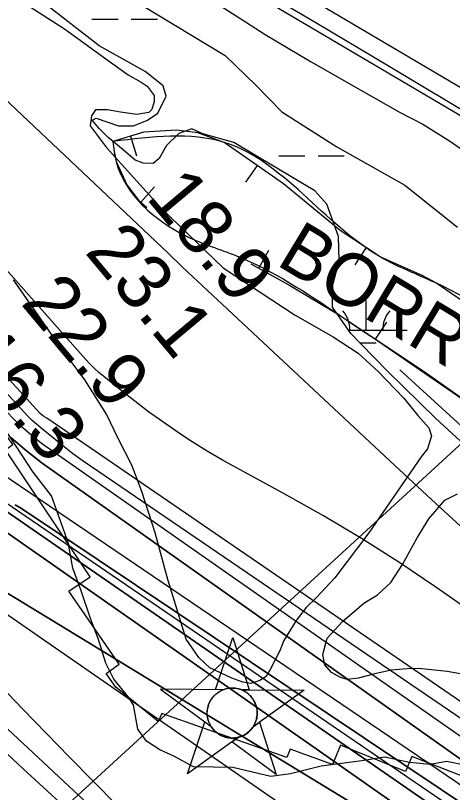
# Model space of a CAD drawing. Extents: x 3477039 to 3515015, y 546746 to 572297.
# Drawn here: x 3503107 to 3503640, y 561063 to 562010 of the extents above; entities that cross this region are included whole.
import ezdxf

# ---------------------------------------------------------------- set-up
doc = ezdxf.new("R2010")
doc.units = 0
for name, color, linetype in [('V-BORW-IDEN', 7, 'Continuous'), ('V-BORW-LINE', 7, 'Continuous'), ('V-CHAN-NAID', 7, 'Continuous'), ('V-FLOD-BASE', 7, 'Continuous'), ('V-LEVE-TOET', 7, 'Continuous'), ('V-RIVR-EDGE', 7, 'Continuous'), ('V-RIVR-RANG', 7, 'Continuous'), ('V-RRAP-RVMT', 7, 'Continuous'), ('V-SITE-VEGE', 7, 'Continuous'), ('V-SURV-LINE', 7, 'Continuous'), ('V-TOPO-DPTH', 7, 'Continuous'), ('V-TOPO-MAJR', 7, 'Continuous'), ('V-TOPO-MINR', 7, 'Continuous'), ('V-TOPO-WATR', 7, 'Continuous'), ('V-WETL-SWMP', 7, 'Continuous')]:
    doc.layers.add(name, color=color, linetype=linetype)

msp = doc.modelspace()

# ---------------------------------------------------------------- linework, layer by layer
at = {"layer": 'V-BORW-LINE'}
for p, q in [((3503247.27, 561863.28), (3503254.46, 561839.34)), ((3503401.94, 561827.54), (3503387.6, 561807.05)), ((3503259.92, 561782.81), (3503276.63, 561801.4)), ((3503404, 561702.23), (3503416.09, 561724.11)), ((3503534.81, 561727.38), (3503521.15, 561706.44)), ((3503546.32, 561615.78), (3503560.19, 561636.58))]:
    msp.add_line(p, q, dxfattribs=at)
for points in [[(3503760.27, 561587.94), (3503619.62, 561684.33), (3503603.27, 561693.4), (3503551.97, 561716.18), (3503502.93, 561748.18), (3503433.94, 561805.15), (3503361.61, 561855.75), (3503329.54, 561867.33), (3503303.37, 561870.77), (3503263.32, 561868.1), (3503225.64, 561856.79)], [(3503225.64, 561856.79), (3503227.1, 561844.66), (3503229.71, 561832.62), (3503242.7, 561804.17), (3503257.05, 561785.39), (3503267.21, 561776.26)], [(3503393.9, 561707.81), (3503440.41, 561682.13), (3503503, 561644.64), (3503608.38, 561574.43), (3503711.92, 561501.46), (3503752.89, 561472.23), (3503771.98, 561456.09), (3503788.72, 561437.59), (3503812.37, 561403.82), (3503835.3, 561369.71), (3503859.95, 561335.2)]]:
    msp.add_lwpolyline(points, dxfattribs=at)
msp.add_spline([(3503225.64, 561856.79), (3503361.61, 561855.75), (3503551.97, 561716.18), (3503619.62, 561684.33), (3503895.69, 561484.05), (3504031.49, 561368.19), (3504093.47, 561304.87), (3504155.19, 561251.01), (3504195.05, 561188.77), (3504205.1, 561140.36), (3504176.57, 561112.27), (3504131.94, 561087.15), (3504091.35, 561086.57), (3504037.43, 561099.05), (3503991.92, 561118.66), (3503949.74, 561158.57), (3503886.09, 561298.56), (3503835.3, 561369.71), (3503788.72, 561437.59), (3503711.92, 561501.46), (3503503, 561644.64), (3503376.67, 561717.32), (3503314.56, 561741.79), (3503229.71, 561832.62), (3503225.64, 561856.79)], degree=3, dxfattribs=at)
at = {"layer": 'V-CHAN-NAID'}
for points in [[(3503360.43, 561188.21), (3503350.84, 561188.28), (3503371.97, 561251.77), (3503392.19, 561187.99), (3503382.6, 561188.06), (3503381.03, 561188.64), (3503378.93, 561189.26), (3503376.89, 561189.71), (3503374.86, 561190.02), (3503373.69, 561190.13), (3503372.16, 561190.21), (3503370.43, 561190.21), (3503369.06, 561190.14), (3503367.16, 561189.94), (3503365.79, 561189.72), (3503364.01, 561189.33), (3503362.48, 561188.91), (3503361.45, 561188.58)], [(3503360.43, 561188.21), (3503283.94, 561188.76), (3503345.5, 561143.36), (3503344.39, 561145.27), (3503343.58, 561146.9), (3503342.75, 561148.86), (3503342.06, 561150.92), (3503341.69, 561152.24), (3503341.33, 561153.87), (3503341.09, 561155.31), (3503340.9, 561156.91), (3503340.79, 561158.65), (3503340.78, 561160.23), (3503340.89, 561162.3), (3503341.07, 561163.92), (3503341.46, 561166.12), (3503341.94, 561168.04), (3503342.54, 561169.93), (3503343.2, 561171.61), (3503343.93, 561173.2), (3503344.74, 561174.73), (3503345.8, 561176.47), (3503346.83, 561177.94), (3503347.83, 561179.21), (3503348.83, 561180.35), (3503350.14, 561181.69), (3503351.2, 561182.66), (3503352.91, 561184.05), (3503354.12, 561184.92), (3503355.81, 561185.99), (3503357.54, 561186.94), (3503358.99, 561187.62)], [(3503382.6, 561188.06), (3503459.1, 561187.52), (3503396.89, 561142.99), (3503397.8, 561144.48), (3503398.78, 561146.33), (3503399.5, 561147.91), (3503400.24, 561149.87), (3503400.78, 561151.65), (3503401.18, 561153.29), (3503401.54, 561155.3), (3503401.73, 561156.88), (3503401.85, 561159.08), (3503401.82, 561161.14), (3503401.63, 561163.36), (3503401.37, 561165.12), (3503400.88, 561167.35), (3503400.23, 561169.49), (3503399.48, 561171.48), (3503398.84, 561172.92), (3503397.83, 561174.83), (3503396.77, 561176.56), (3503395.55, 561178.26), (3503394.29, 561179.8), (3503393.02, 561181.16), (3503391.39, 561182.7), (3503389.65, 561184.11), (3503387.96, 561185.29), (3503386.08, 561186.42), (3503384.6, 561187.18)], [(3503378.86, 561130.09), (3503316.66, 561085.57), (3503337.79, 561149.05), (3503345.5, 561143.36), (3503346.14, 561142.39), (3503347.52, 561140.54), (3503348.73, 561139.12), (3503350.2, 561137.62), (3503351.59, 561136.36), (3503353.04, 561135.21), (3503354.45, 561134.22), (3503356.12, 561133.19), (3503357.84, 561132.28), (3503359.63, 561131.46), (3503361.07, 561130.91), (3503362.7, 561130.38), (3503364.93, 561129.82), (3503366.46, 561129.53), (3503368.48, 561129.27), (3503370.02, 561129.17), (3503371.88, 561129.15), (3503373.57, 561129.22), (3503375.28, 561129.4), (3503377.18, 561129.71)], [(3503396.89, 561142.99), (3503404.69, 561148.57), (3503424.91, 561084.8), (3503371.06, 561124.51), (3503378.86, 561130.09), (3503380.53, 561130.56), (3503382.14, 561131.12), (3503384.3, 561132.04), (3503386.03, 561132.92), (3503387.9, 561134.04), (3503389.64, 561135.25), (3503391.19, 561136.49), (3503392.48, 561137.66), (3503393.86, 561139.08), (3503395.06, 561140.48), (3503396.18, 561141.95)]]:
    msp.add_lwpolyline(points, close=True, dxfattribs=at)
msp.add_circle((3503371.31, 561159.68), 30.54, dxfattribs=at)
at = {"layer": 'V-FLOD-BASE'}
msp.add_lwpolyline([(3504354.86, 561279.7), (3504301.52, 561334.52), (3504235.5, 561406.73), (3504179.76, 561466.5), (3504113.17, 561541.17), (3504044.02, 561609.73), (3504013.1, 561640.89), (3503978.52, 561674.56), (3503959.07, 561690.8), (3503935.95, 561708.33), (3503910.39, 561727.12), (3503836.68, 561776.07), (3503760.53, 561826.29), (3503677.66, 561879.67), (3503563.03, 561948.24), (3503473.4, 562001.71), (3503348.39, 562075.34)], dxfattribs=at)
at = {"layer": 'V-LEVE-TOET'}
msp.add_lwpolyline([(3503352.53, 562025.11), (3503376.3, 562010.04), (3503411.64, 561987.43), (3503467.74, 561954.08), (3503528.12, 561919.45), (3503576.32, 561892.36), (3503603.78, 561877.84), (3503636.7, 561857.72), (3503660.44, 561840.81)], dxfattribs=at)
at = {"layer": 'V-RIVR-EDGE'}
msp.add_lwpolyline([(3503656.82, 561095.65), (3503632.94, 561100.61), (3503612.71, 561096.98), (3503587.59, 561099.49), (3503557.59, 561105.7), (3503529.39, 561101.48), (3503479.74, 561094.86), (3503442.34, 561085.76), (3503418.44, 561082.14), (3503371.9, 561093.29), (3503324.11, 561094.02), (3503300.24, 561106.94), (3503283.11, 561114.95), (3503266.59, 561125.41), (3503256.21, 561140.14), (3503250.77, 561169.56), (3503245.28, 561178.77), (3503226.95, 561200.87), (3503217.19, 561220.5), (3503208.07, 561249.32), (3503198.33, 561275.08), (3503186.78, 561310.04), (3503177.04, 561336.41), (3503170.99, 561367.67), (3503150.91, 561424.71), (3503128.31, 561453.56), (3503092.3, 561508.79)], dxfattribs=at)
at = {"layer": 'V-RIVR-RANG'}
msp.add_line((3503920.02, 561735.24), (3502873.41, 560775.55), dxfattribs=at)
at = {"layer": 'V-RRAP-RVMT'}
for points in [[(3503285.4, 561159), (3503280.93, 561149.45), (3503229.52, 561191.08), (3503217.5, 561207.91), (3503233.38, 561219.46), (3503171.86, 561308.42), (3503197.84, 561325.75), (3503094.51, 561480.81), (3503103.66, 561487.07), (3503013.36, 561614.07), (3503005.54, 561608.29), (3502915.47, 561724.1), (3502920.58, 561728.25), (3502815.61, 561849.94), (3502808.51, 561843.81), (3502719.82, 561942.36), (3502729.33, 561951.14), (3502622.49, 562064.96)], [(3504418.57, 560750.54), (3504299.01, 560849.24), (3504274.43, 560821.74), (3504152.05, 560905.14), (3504133.76, 560882.33), (3504004.55, 560941.49), (3504004.99, 560942.69), (3503885.74, 560988.67), (3503886.67, 560991.15), (3503590.62, 561106.85), (3503582.7, 561088.26), (3503503.52, 561120.35), (3503493.78, 561096.74), (3503442.14, 561115.84), (3503438.2, 561105.38), (3503285.4, 561159)]]:
    msp.add_lwpolyline(points, dxfattribs=at)
at = {"layer": 'V-SITE-VEGE'}
for points in [[(3503037.34, 562077.35), (3503166.53, 561994.45), (3503220.09, 561955.61), (3503244.44, 561938.06), (3503260.3, 561929.24), (3503267.61, 561924.22), (3503276.06, 561913.04), (3503275.96, 561905.67), (3503273.37, 561895.86), (3503269.63, 561892.23), (3503254.85, 561889.97), (3503235.21, 561892.7), (3503219.27, 561895.38), (3503204.52, 561895.58), (3503199.5, 561888.27), (3503198.1, 561875.99), (3503217.42, 561849.91), (3503285.25, 561775.22), (3503360.48, 561702.89), (3503448.21, 561645.14), (3503494.57, 561618.69), (3503525.03, 561598.6), (3503549.31, 561576.14), (3503580.83, 561543.75), (3503597.76, 561522.61), (3503611.08, 561507.68), (3503614.63, 561497.8), (3503609.5, 561481.89), (3503601.99, 561472.15), (3503538.03, 561379.59), (3503496.71, 561324.83), (3503474.25, 561300.55), (3503461.79, 561288.42), (3503449.28, 561272.61), (3503434.19, 561248.23), (3503429.09, 561234.78), (3503417.72, 561212.8), (3503412.69, 561204.26), (3503405.25, 561199.45), (3503394.14, 561195.91), (3503384.32, 561197.27), (3503370.87, 561202.38), (3503343.99, 561215.04), (3503330.64, 561227.51), (3503314.96, 561249.86), (3503292.6, 561322.7), (3503277.39, 561379.46), (3503260.87, 561430.09), (3503249.01, 561462.22), (3503232.24, 561494.41), (3503217.89, 561524.11), (3503191.42, 561566.27), (3503162.44, 561604.78), (3503104.56, 561687.94)], [(3503675.15, 561203.14), (3503633.45, 561210.47), (3503599.08, 561214.01), (3503584.94, 561213.59), (3503565.24, 561212.02), (3503545.51, 561207.37), (3503525.15, 561202.11), (3503511.61, 561200.45), (3503503.65, 561203.02), (3503492.67, 561209.32), (3503484.19, 561218.66), (3503481.9, 561230.98), (3503487.09, 561251.2), (3503505.81, 561271.22), (3503531.93, 561293.61), (3503548.67, 561303.84), (3503564.86, 561318.98), (3503579.3, 561340.92), (3503596.95, 561373.25), (3503611.4, 561396.41), (3503630.77, 561419.51), (3503646.25, 561427.29)]]:
    msp.add_lwpolyline(points, dxfattribs=at)
at = {"layer": 'V-SURV-LINE'}
for points in [[(3502860.98, 562388.11), (3503779.23, 561846.82)], [(3503763.99, 561820.98), (3502845.74, 562362.27)]]:
    msp.add_lwpolyline(points, dxfattribs=at)
at = {"layer": 'V-TOPO-DPTH'}
for points in [[(3504457.27, 560642.69), (3503825.21, 561037.66), (3503820.91, 561039.13), (3503816.72, 561040.85), (3503812.7, 561042.92), (3503808.79, 561045.24), (3503772.53, 561068.92), (3503762.95, 561075.31), (3503753.47, 561081.81), (3503744.11, 561088.49), (3503734.83, 561095.3), (3503189.34, 561466.97), (3503176.63, 561476.4), (3503164.15, 561486.15), (3503138.03, 561507.31), (3503132.62, 561511.88), (3503127.36, 561516.61), (3503122.31, 561521.57), (3503117.4, 561526.67), (3502205.33, 562517.65)], [(3504346.15, 560538.79), (3503646.69, 560964.01), (3503640.25, 560968.91), (3503633.79, 560973.78), (3503627.3, 560978.62), (3503620.8, 560983.43), (3503593.02, 561003.89), (3503584.18, 561010.14), (3503575.18, 561016.17), (3503547.06, 561032.47), (3503537.48, 561037.57), (3503029.32, 561346.95), (3503016.9, 561358.07), (3503004.83, 561369.6), (3502984.67, 561389.81), (3502981.27, 561393.34), (3502979.62, 561395.15), (3502978, 561396.98), (3502936.06, 561445.25), (3502913.55, 561471.29), (3502891.12, 561497.4), (3502868.82, 561523.62), (3502846.61, 561549.91), (3502090.95, 562448.74)], [(3502090.95, 562448.74), (3502846.61, 561549.91), (3502868.82, 561523.62), (3502891.12, 561497.4), (3502913.55, 561471.29), (3502936.06, 561445.25), (3502978, 561396.98), (3502979.62, 561395.15), (3502981.27, 561393.34), (3502984.67, 561389.81), (3503004.83, 561369.6), (3503016.9, 561358.07), (3503029.32, 561346.95), (3503537.48, 561037.57), (3503547.06, 561032.47), (3503575.18, 561016.17), (3503584.18, 561010.14), (3503593.02, 561003.89), (3503620.8, 560983.43), (3503627.3, 560978.62), (3503633.79, 560973.78), (3503640.25, 560968.91), (3503646.69, 560964.01), (3504346.15, 560538.79)], [(3504383.67, 560532.33), (3503684.26, 560965.6), (3503668.08, 560977.85), (3503651.85, 560990.04), (3503635.56, 561002.14), (3503619.23, 561014.19), (3503481.86, 561110.29), (3503060.91, 561404.29), (3503044.85, 561418.9), (3503029.21, 561433.92), (3503014.19, 561449.57), (3502999.58, 561465.64), (3502219.86, 562359.09)], [(3502219.86, 562359.09), (3502999.58, 561465.64), (3503014.19, 561449.57), (3503029.21, 561433.92), (3503044.85, 561418.9), (3503060.91, 561404.29), (3503481.86, 561110.29), (3503619.23, 561014.19), (3503635.56, 561002.14), (3503651.85, 560990.04), (3503668.08, 560977.85), (3503684.26, 560965.6), (3504383.67, 560532.33)], [(3502503.35, 562059.25), (3502608.07, 561939.45), (3502712.85, 561819.71), (3503024.67, 561463.69), (3503033.35, 561454.16), (3503042.28, 561444.88), (3503051.57, 561435.97), (3503617.57, 561045.38), (3503643.93, 561026.02), (3503670.22, 561006.57), (3503696.4, 560986.97), (3503722.52, 560967.28), (3503747.36, 560948.45), (3503767.03, 560933.76), (3503868.17, 560864.37), (3503889.27, 560851.88), (3503910.64, 560839.83), (3504383.52, 560555.19)], [(3502503.35, 562059.25), (3502608.07, 561939.45), (3502712.85, 561819.71), (3503024.67, 561463.69), (3503033.35, 561454.16), (3503042.28, 561444.88), (3503051.57, 561435.97), (3503617.57, 561045.38), (3503643.93, 561026.02), (3503670.22, 561006.57), (3503696.4, 560986.97), (3503722.52, 560967.28), (3503747.36, 560948.45), (3503767.03, 560933.76), (3503868.17, 560864.37), (3503889.27, 560851.88), (3503910.64, 560839.83), (3504383.52, 560555.19)], [(3504435.13, 560605.43), (3503750.06, 561036.93), (3503722.73, 561054.31), (3503695.7, 561072.18), (3503668.88, 561090.36), (3503664.99, 561093.06), (3503139.5, 561464.36), (3503120.36, 561479.54), (3503101.74, 561495.29), (3503083.88, 561511.91), (3503066.55, 561529.12), (3502887.39, 561715.53), (3502781.69, 561827.13), (3502677.09, 561939.73), (3502574.12, 562053.84)], [(3502574.12, 562053.84), (3502677.09, 561939.73), (3502781.69, 561827.13), (3502887.39, 561715.53), (3503066.55, 561529.12), (3503083.88, 561511.91), (3503101.74, 561495.29), (3503120.36, 561479.54), (3503139.5, 561464.36), (3503664.99, 561093.06), (3503668.88, 561090.36), (3503695.7, 561072.18), (3503722.73, 561054.31), (3503750.06, 561036.93), (3504435.13, 560605.43)], [(3504383.36, 560578.05), (3503753.18, 560979.18), (3503747.56, 560982.4), (3503742, 560985.72), (3503736.53, 560989.19), (3503731.12, 560992.76), (3503725.79, 560996.45), (3503720.49, 561000.18), (3503715.26, 561004), (3503710.05, 561007.87), (3503704.76, 561011.87), (3503696.92, 561017.75), (3503689.07, 561023.61), (3503681.18, 561029.43), (3503673.27, 561035.22), (3503114.1, 561409.03), (3503106.41, 561413.7)], [(3503106.41, 561413.7), (3503114.1, 561409.03), (3503673.27, 561035.22), (3503681.18, 561029.43), (3503689.07, 561023.61), (3503696.92, 561017.75), (3503704.76, 561011.87), (3503710.05, 561007.87), (3503715.26, 561004), (3503720.49, 561000.18), (3503725.79, 560996.45), (3503731.12, 560992.76), (3503736.53, 560989.19), (3503742, 560985.72), (3503747.56, 560982.4), (3503753.18, 560979.18), (3504383.36, 560578.05)]]:
    msp.add_lwpolyline(points, dxfattribs=at)
at = {"layer": 'V-TOPO-MAJR'}
msp.add_lwpolyline([(3504316.13, 560451.91), (3504307.3, 560457.78), (3504286.01, 560469.34), (3504121.69, 560578.81), (3504054.32, 560626.26), (3503611.18, 560933.24), (3503595.08, 560939.32), (3503579.14, 560945.77), (3502983.31, 561358.08), (3502973.4, 561368.22), (3502963.64, 561378.49), (3502954.08, 561388.95), (3502944.67, 561399.55), (3502639.28, 561750.61), (3502535.32, 561870.36), (3502431.53, 561990.25), (3502327.98, 562110.35)], dxfattribs=at)
at = {"layer": 'V-TOPO-MINR'}
for points in [[(3504383.28, 560589.48), (3503714.97, 561028.27), (3503708.64, 561031.94), (3503702.35, 561035.69), (3503696.13, 561039.54), (3503689.94, 561043.46), (3503683.83, 561047.48), (3503677.77, 561051.58), (3503671.78, 561055.78), (3503665.84, 561060.07), (3503660.97, 561063.65), (3503652.62, 561069.77), (3503644.26, 561075.86), (3503090.07, 561451.47), (3503078.88, 561458.94), (3503067.99, 561466.82), (3503057.56, 561475.29), (3503047.43, 561484.15), (3503037.69, 561493.47), (3503028.16, 561503), (3503018.96, 561512.84), (3503009.98, 561522.89), (3502147.3, 562520.91)], [(3504457.27, 560642.69), (3503825.21, 561037.66), (3503820.91, 561039.13), (3503816.72, 561040.85), (3503812.7, 561042.92), (3503808.79, 561045.24), (3503772.53, 561068.92), (3503762.95, 561075.31), (3503753.47, 561081.81), (3503744.11, 561088.49), (3503734.83, 561095.3), (3503189.34, 561466.97), (3503176.63, 561476.4), (3503164.15, 561486.15), (3503138.03, 561507.31), (3503132.62, 561511.88), (3503127.36, 561516.61), (3503122.31, 561521.57), (3503117.4, 561526.67), (3502205.33, 562517.65)], [(3504346.15, 560538.79), (3503646.69, 560964.01), (3503640.25, 560968.91), (3503633.79, 560973.78), (3503627.3, 560978.62), (3503620.8, 560983.43), (3503593.02, 561003.89), (3503584.18, 561010.14), (3503575.18, 561016.17), (3503547.06, 561032.47), (3503537.48, 561037.57), (3503029.32, 561346.95), (3503016.9, 561358.07), (3503004.83, 561369.6), (3502984.67, 561389.81), (3502981.27, 561393.34), (3502979.62, 561395.15), (3502978, 561396.98), (3502936.06, 561445.25), (3502913.55, 561471.29), (3502891.12, 561497.4), (3502868.82, 561523.62), (3502846.61, 561549.91), (3502090.95, 562448.74)], [(3504236.26, 560402.12), (3503473.39, 560790.3), (3503462.57, 560800), (3503451.79, 560809.75), (3503441.08, 560819.57), (3503430.42, 560829.44), (3503017.26, 561214.62), (3502997.73, 561232.95), (3502978.27, 561251.35), (3502958.92, 561269.88), (3502939.64, 561288.48), (3502908.07, 561319.14), (3502904.68, 561322.51), (3502901.36, 561325.94), (3502898.12, 561329.46), (3502894.94, 561333.03), (3502816.1, 561423.99), (3502773.57, 561473.11), (3502731.07, 561522.25), (3502688.62, 561571.43), (3502646.2, 561620.64), (3501992.89, 562379.19)], [(3504383.67, 560532.33), (3503684.26, 560965.6), (3503668.08, 560977.85), (3503651.85, 560990.04), (3503635.56, 561002.14), (3503619.23, 561014.19), (3503481.86, 561110.29), (3503060.91, 561404.29), (3503044.85, 561418.9), (3503029.21, 561433.92), (3503014.19, 561449.57), (3502999.58, 561465.64), (3502219.86, 562359.09)], [(3504366.86, 560282.44), (3504305.17, 560359.68), (3504289, 560378.8), (3504272.14, 560397.26), (3504254.26, 560414.73), (3503504.57, 560786.07), (3503473.31, 560813.89), (3503469.08, 560817.7), (3503464.87, 560821.53), (3503460.71, 560825.41), (3503456.57, 560829.32), (3503346.85, 560934.07), (3503288.24, 560990.75), (3503230.14, 561047.93), (3503172.77, 561105.86), (3503115.91, 561164.29), (3502980.19, 561305.57), (3502957.36, 561329.75), (3502934.81, 561354.19), (3502912.68, 561379), (3502890.83, 561404.08), (3502176.18, 562238.52)], [(3504457.3, 560613.85), (3503852.24, 560997.78), (3503845, 561001.46), (3503837.93, 561005.55), (3503774.69, 561045.63), (3503756.82, 561057.19), (3503739.1, 561068.96), (3503721.6, 561081.06), (3503138.42, 561488.36), (3503127.18, 561497.68), (3503116.23, 561507.33), (3503105.74, 561517.46), (3503095.54, 561527.91), (3502551.15, 562111.62)], [(3504383.44, 560566.61), (3503728.83, 560978.05), (3503716.58, 560987.32), (3503698.11, 561001.21), (3503679.6, 561015.04), (3503661.01, 561028.78), (3503642.37, 561042.44), (3503061.21, 561438.8), (3503054.94, 561444.5), (3503048.82, 561450.36), (3503042.94, 561456.46), (3503037.22, 561462.73), (3502865.61, 561658.3), (3502774.29, 561762.54), (3502683.1, 561866.89), (3502592.09, 561971.4), (3502501.19, 562076.02)], [(3504383.52, 560555.19), (3503910.64, 560839.83), (3503889.27, 560851.88), (3503868.17, 560864.37), (3503767.03, 560933.76), (3503747.36, 560948.45), (3503722.52, 560967.28), (3503696.4, 560986.97), (3503670.22, 561006.57), (3503643.93, 561026.02), (3503617.57, 561045.38), (3503051.57, 561435.97), (3503042.28, 561444.88), (3503033.35, 561454.16), (3503024.67, 561463.69), (3502712.85, 561819.71), (3502608.07, 561939.45), (3502503.35, 562059.25)], [(3503529.22, 561372.68), (3503482.68, 561400.25), (3503435.5, 561426.78), (3503378.07, 561457.8), (3503359.29, 561468.31), (3503340.73, 561479.18), (3503322.49, 561490.6), (3503304.48, 561502.39), (3503304.06, 561502.68), (3503286.59, 561514.81), (3503269.32, 561527.23), (3503252.38, 561540.08), (3503235.65, 561553.22), (3503214.51, 561570.24), (3503208.64, 561575.22), (3503202.95, 561580.38), (3503197.52, 561585.83), (3503192.27, 561591.46), (3502818.24, 562013.46)], [(3504020.61, 560483.67), (3503473.46, 560766.7), (3503456.03, 560782.27), (3503438.62, 560797.87), (3503421.27, 560813.53), (3503403.95, 560829.22), (3503234.04, 560983.67), (3503175.03, 561037.59), (3503116.21, 561091.72), (3503057.66, 561146.15), (3502999.31, 561200.78), (3502907.31, 561287.35), (3502895.28, 561299.03), (3502883.51, 561310.95), (3502872.12, 561323.23), (3502860.98, 561335.75), (3502522.79, 561728.17), (3502426.5, 561839.67), (3502330.07, 561951.05)], [(3503092.6, 561909.98), (3503292.68, 561720.91), (3503310.84, 561703.76), (3503329.03, 561686.65), (3503347.25, 561669.56), (3503365.49, 561652.49), (3503563.6, 561467.42), (3503614.36, 561420.28), (3503665.31, 561373.34)], [(3503576.08, 561578.31), (3503919, 561265.42), (3503928.38, 561256.62), (3503937.59, 561247.65), (3503946.55, 561238.43), (3503955.33, 561229.04), (3504180.91, 560981.13)], [(3504167.8, 560963.46), (3503786.19, 561082.5), (3503784.13, 561082.87), (3503781.16, 561083.85), (3503779.35, 561084.87), (3503770.81, 561090.58), (3503768.67, 561092.04), (3503766.55, 561093.52), (3503764.47, 561095.05), (3503762.4, 561096.61), (3503145.15, 561519.37), (3503144.42, 561519.79), (3503141.55, 561521.51), (3503139.52, 561522.98), (3503136.95, 561525.16), (3503136.67, 561525.46), (3503112.2, 561552.27), (3503099.75, 561566.03)], [(3504383.36, 560578.05), (3503753.18, 560979.18), (3503747.56, 560982.4), (3503742, 560985.72), (3503736.53, 560989.19), (3503731.12, 560992.76), (3503725.79, 560996.45), (3503720.49, 561000.18), (3503715.26, 561004), (3503710.05, 561007.87), (3503704.76, 561011.87), (3503696.92, 561017.75), (3503689.07, 561023.61), (3503681.18, 561029.43), (3503673.27, 561035.22), (3503114.1, 561409.03), (3503106.41, 561413.7)], [(3503835.65, 561162.94), (3503619.73, 561313.36), (3503574.79, 561343.54), (3503529.22, 561372.68)]]:
    msp.add_lwpolyline(points, dxfattribs=at)
at = {"layer": 'V-TOPO-WATR'}
msp.add_lwpolyline([(3504435.13, 560605.43), (3503750.06, 561036.93), (3503722.73, 561054.31), (3503695.7, 561072.18), (3503668.88, 561090.36), (3503664.99, 561093.06), (3503139.5, 561464.36), (3503120.36, 561479.54), (3503101.74, 561495.29), (3503083.88, 561511.91), (3503066.55, 561529.12), (3502887.39, 561715.53), (3502781.69, 561827.13), (3502677.09, 561939.73), (3502574.12, 562053.84)], dxfattribs=at)
at = {"layer": 'V-WETL-SWMP'}
for p, q in [((3503200.13, 562005.88), (3503232.13, 562005.88)), ((3503248.13, 562005.88), (3503280.13, 562005.88)), ((3503428.13, 561839.38), (3503460.13, 561839.38)), ((3503476.13, 561839.38), (3503508.13, 561839.38)), ((3503534.98, 561626.78), (3503534.98, 561662.78)), ((3503513.3, 561626.78), (3503584.98, 561626.78)), ((3503527.18, 561611.34), (3503546.98, 561611.34))]:
    msp.add_line(p, q, dxfattribs=at)
for points in [[(3503096.85, 562122.64), (3503362.66, 561961.65), (3503400.28, 561925.48), (3503431.8, 561893.09), (3503498.84, 561850.37), (3503581.8, 561803.75), (3503646.26, 561752.47)], [(3503675.08, 561468.08), (3503619.23, 561519.25), (3503561, 561576.6), (3503528.26, 561610.24), (3503516.14, 561622.7), (3503493.71, 561654.97), (3503494.08, 561682.01), (3503501.86, 561711.41), (3503501.03, 561740.93), (3503486.82, 561780.46), (3503472.29, 561796.64), (3503373.51, 561855.77), (3503335.54, 561866.12), (3503322.1, 561872.46), (3503306.04, 561866.53), (3503291.09, 561851.98), (3503282.27, 561836.12), (3503274.81, 561830.07), (3503262.52, 561830.24), (3503252.73, 561834.06), (3503238.15, 561846.55), (3503219.91, 561861.56), (3503209, 561872.77), (3503200.53, 561882.72), (3503205.48, 561885.11), (3503232.41, 561876.14), (3503250.84, 561875.89), (3503268.15, 561883.03), (3503280.56, 561891.46), (3503290.68, 561912.23), (3503287.16, 561924.57), (3503265.27, 561942.08), (3503209.15, 561973.58), (3503139.81, 562027.39)]]:
    msp.add_lwpolyline(points, dxfattribs=at)
for centre, start, end in [((3503479.74, 561627.25), 359.22819, 40.77184), ((3503590.22, 561627.25), 139.22817, 180.77183)]:
    msp.add_arc(centre, 35.25, start, end, dxfattribs=at)

# ---------------------------------------------------------------- texts
at = {"layer": 'V-BORW-IDEN'}
msp.add_text('BORROW', height=64, rotation=328.95035, dxfattribs=at).set_placement((3503423.47, 561707.32))
at = {"layer": 'V-RIVR-RANG'}
for s, p in [('18.9', (3503265.04, 561788.4)), ('23.1', (3503190.29, 561721.91)), ('22.9', (3503112.16, 561659.46)), ('16.3', (3503035.89, 561594.78))]:
    msp.add_text(s, height=67, rotation=309.99833, dxfattribs=at).set_placement(p)

doc.saveas('drawing.dxf')
